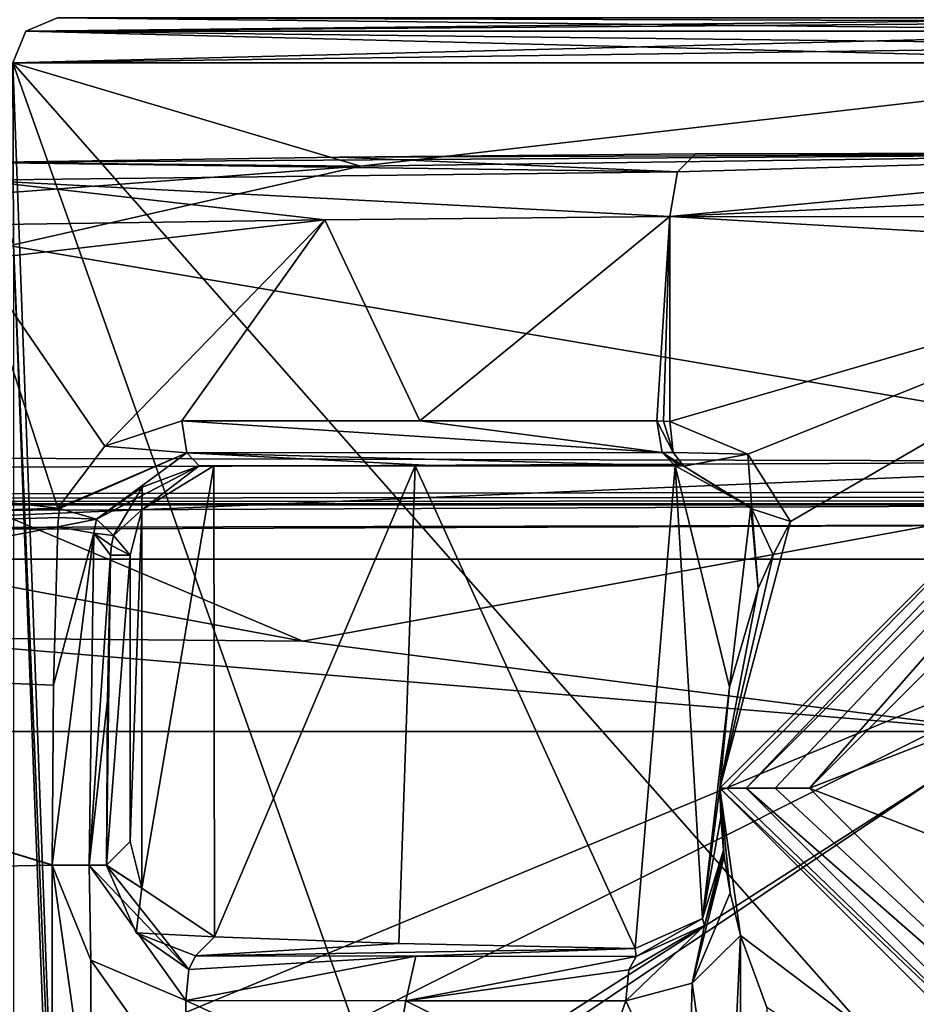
# Model space of a CAD drawing. Extents: x -250 to 250, y -968 to 894.
# Tile 499 of 656: x 211 to 221, y -906 to -895. Entities that reach past the tile are written whole.
import ezdxf

# ---------------------------------------------------------------- set-up
doc = ezdxf.new("R2010")
doc.units = 0
doc.header["$LTSCALE"] = 3.583593
for name, color, linetype in [('4440', 7, 'CONTINUOUS'), ('4450', 7, 'CONTINUOUS'), ('4485', 7, 'CONTINUOUS'), ('4486', 7, 'CONTINUOUS'), ('4511', 7, 'CONTINUOUS'), ('4546', 7, 'CONTINUOUS'), ('4558', 7, 'CONTINUOUS'), ('4570', 7, 'CONTINUOUS'), ('4572', 7, 'CONTINUOUS'), ('4622', 7, 'CONTINUOUS'), ('4671', 7, 'CONTINUOUS'), ('4682', 7, 'CONTINUOUS'), ('4727', 7, 'CONTINUOUS'), ('4735', 7, 'CONTINUOUS'), ('4738', 7, 'CONTINUOUS'), ('4742', 7, 'CONTINUOUS'), ('4743', 7, 'CONTINUOUS'), ('4756', 7, 'CONTINUOUS'), ('4758', 7, 'CONTINUOUS'), ('4784', 7, 'CONTINUOUS'), ('4790', 7, 'CONTINUOUS'), ('4801', 7, 'CONTINUOUS'), ('4804', 7, 'CONTINUOUS'), ('4805', 7, 'CONTINUOUS'), ('4806', 7, 'CONTINUOUS'), ('4807', 7, 'CONTINUOUS'), ('4808', 7, 'CONTINUOUS'), ('4812', 7, 'CONTINUOUS'), ('4817', 7, 'CONTINUOUS'), ('4849', 7, 'CONTINUOUS'), ('4864', 7, 'CONTINUOUS'), ('4872', 7, 'CONTINUOUS'), ('4879', 7, 'CONTINUOUS'), ('4884', 7, 'CONTINUOUS'), ('4894', 7, 'CONTINUOUS'), ('4942', 7, 'CONTINUOUS'), ('4947', 7, 'CONTINUOUS'), ('4988', 7, 'CONTINUOUS'), ('4990', 7, 'CONTINUOUS'), ('5045', 7, 'CONTINUOUS'), ('5096', 7, 'CONTINUOUS')]:
    doc.layers.add(name, color=color, linetype=linetype)

msp = doc.modelspace()

# ---------------------------------------------------------------- linework, layer by layer
at = {"layer": '4440', "color": 7, "linetype": 'CONTINUOUS'}
for points in [[(211.539, -904.56, -13.229), (211.539, -904.556, -13.229), (211.953, -904.561, -13.136), (211.539, -904.56, -13.229)], [(211.539, -904.56, -13.229), (211.953, -904.561, -13.136), (211.953, -904.559, -13.136), (211.539, -904.56, -13.229)], [(212.147, -904.564, -12.759), (211.953, -904.559, -13.136), (212.147, -904.561, -12.759), (212.147, -904.564, -12.759)], [(211.953, -904.561, -13.136), (212.147, -904.561, -12.759), (211.953, -904.559, -13.136), (211.953, -904.561, -13.136)]]:
    msp.add_3dface(points, dxfattribs=at)
at = {"layer": '4450', "color": 7, "linetype": 'CONTINUOUS'}
for points in [[(218.442, -897.316, -14.594), (215.648, -899.6, -13.358), (214.586, -897.353, -12.898), (218.442, -897.316, -14.594)], [(218.296, -899.6, -14.529), (215.648, -899.6, -13.358), (218.442, -897.316, -14.594), (218.296, -899.6, -14.529)], [(218.369, -899.602, -14.562), (218.296, -899.6, -14.529), (218.442, -897.316, -14.594), (218.369, -899.602, -14.562)], [(218.442, -899.607, -14.594), (218.369, -899.602, -14.562), (218.442, -897.316, -14.594), (218.442, -899.607, -14.594)], [(210.698, -897.8, -11.26), (210.698, -897.41, -11.26), (214.586, -897.353, -12.898), (210.698, -897.8, -11.26)], [(212.129, -899.88, -11.854), (210.698, -897.8, -11.26), (214.586, -897.353, -12.898), (212.129, -899.88, -11.854)], [(212.988, -899.6, -12.216), (212.129, -899.88, -11.854), (214.586, -897.353, -12.898), (212.988, -899.6, -12.216)], [(215.648, -899.6, -13.358), (212.988, -899.6, -12.216), (214.586, -897.353, -12.898), (215.648, -899.6, -13.358)], [(202.449, -899.535, -8.018), (210.698, -897.8, -11.26), (211.605, -900.575, -11.635), (202.449, -899.535, -8.018)], [(211.605, -900.575, -11.635), (210.698, -897.8, -11.26), (212.129, -899.88, -11.854), (211.605, -900.575, -11.635)]]:
    msp.add_3dface(points, dxfattribs=at)
at = {"layer": '4485', "color": 7, "linetype": 'CONTINUOUS'}
for points in [[(211.1, -895.6), (225, -895.6, 13.9), (211.246, -895.246), (211.1, -895.6)], [(225, -895.246, -13.754), (211.1, -895.6), (211.246, -895.246), (225, -895.246, -13.754)], [(225, -895.409, -13.862), (211.1, -895.6), (225, -895.246, -13.754), (225, -895.409, -13.862)], [(211.246, -895.246), (225, -895.6, 13.9), (225, -895.409, 13.862), (211.246, -895.246)], [(225, -895.246, 13.754), (211.246, -895.246), (225, -895.409, 13.862), (225, -895.246, 13.754)], [(225, -895.6, -13.9), (211.1, -895.6), (225, -895.409, -13.862), (225, -895.6, -13.9)]]:
    msp.add_3dface(points, dxfattribs=at)
at = {"layer": '4486', "color": 7, "linetype": 'CONTINUOUS'}
for points in [[(211.246, -895.246), (225, -895.1, -13.4), (225, -895.138, -13.591), (211.246, -895.246)], [(211.246, -895.246), (225, -895.246, 13.754), (211.6, -895.1, 0), (211.246, -895.246)], [(225, -895.1, -13.4), (211.246, -895.246), (211.6, -895.1, 0), (225, -895.1, -13.4)], [(225, -895.246, -13.754), (211.246, -895.246), (225, -895.138, -13.591), (225, -895.246, -13.754)], [(225, -895.138, 13.591), (225, -895.1, 13.4), (211.6, -895.1, 0), (225, -895.138, 13.591)], [(225, -895.246, 13.754), (225, -895.138, 13.591), (211.6, -895.1, 0), (225, -895.246, 13.754)]]:
    msp.add_3dface(points, dxfattribs=at)
at = {"layer": '4511', "color": 7, "linetype": 'CONTINUOUS'}
for points in [[(212.129, -899.88, -11.854), (212.988, -899.6, -12.216), (213.045, -899.954, -12.081), (212.129, -899.88, -11.854)], [(211.605, -900.575, -11.635), (212.129, -899.88, -11.854), (213.045, -899.954, -12.081), (211.605, -900.575, -11.635)], [(211.605, -900.575, -11.635), (213.045, -899.954, -12.081), (211.614, -900.576, -11.639), (211.605, -900.575, -11.635)], [(211.614, -900.576, -11.639), (213.045, -899.954, -12.081), (211.623, -900.578, -11.642), (211.614, -900.576, -11.639)], [(211.623, -900.578, -11.642), (213.045, -899.954, -12.081), (212.034, -900.698, -11.597), (211.623, -900.578, -11.642)], [(213.045, -899.954, -12.081), (213.183, -900.1, -11.755), (212.034, -900.698, -11.597), (213.045, -899.954, -12.081)], [(212.034, -900.698, -11.597), (213.183, -900.1, -11.755), (212.547, -900.339, -11.363), (212.034, -900.698, -11.597)], [(212.227, -900.88, -11.167), (212.034, -900.698, -11.597), (212.547, -900.339, -11.363), (212.227, -900.88, -11.167)]]:
    msp.add_3dface(points, dxfattribs=at)
at = {"layer": '4546', "color": 7, "linetype": 'CONTINUOUS'}
for points in [[(226.035, -896.602, -15.261), (218.442, -897.316, -14.594), (218.525, -896.817, -14.403), (226.035, -896.602, -15.261)], [(218.442, -897.316, -14.594), (226.035, -896.602, -15.261), (233.098, -896.635, -12.966), (218.442, -897.316, -14.594)], [(218.442, -897.316, -14.594), (233.098, -896.635, -12.966), (233.541, -897.334, -13.53), (218.442, -897.316, -14.594)], [(218.729, -896.616, -13.945), (226.035, -896.602, -15.261), (218.525, -896.817, -14.403), (218.729, -896.616, -13.945)]]:
    msp.add_3dface(points, dxfattribs=at)
at = {"layer": '4558', "color": 7, "linetype": 'CONTINUOUS'}
for points in [[(212.147, -904.561, -12.759), (212.413, -904.294, -5.15), (212.543, -904.817, -5.458), (212.147, -904.561, -12.759)], [(212.147, -904.564, -12.759), (212.147, -904.561, -12.759), (212.543, -904.817, -5.458), (212.147, -904.564, -12.759)], [(212.147, -904.564, -12.759), (212.543, -904.817, -5.458), (212.479, -905.314, -12.887), (212.147, -904.564, -12.759)], [(212.543, -904.817, -5.458), (213.353, -905.359, -7.023), (212.479, -905.314, -12.887), (212.543, -904.817, -5.458)], [(213.353, -905.359, -7.023), (213.141, -905.573, -13.106), (212.479, -905.314, -12.887), (213.353, -905.359, -7.023)]]:
    msp.add_3dface(points, dxfattribs=at)
at = {"layer": '4570', "color": 7, "linetype": 'CONTINUOUS'}
for points in [[(210.725, -896.715, -10.485), (214.751, -896.655, -12.187), (218.525, -896.817, -14.403), (210.725, -896.715, -10.485)], [(214.751, -896.655, -12.187), (218.729, -896.616, -13.945), (218.525, -896.817, -14.403), (214.751, -896.655, -12.187)], [(210.706, -896.912, -11.036), (210.725, -896.715, -10.485), (218.525, -896.817, -14.403), (210.706, -896.912, -11.036)], [(210.698, -897.41, -11.26), (210.706, -896.912, -11.036), (214.586, -897.353, -12.898), (210.698, -897.41, -11.26)], [(218.442, -897.316, -14.594), (210.706, -896.912, -11.036), (218.525, -896.817, -14.403), (218.442, -897.316, -14.594)], [(210.706, -896.912, -11.036), (218.442, -897.316, -14.594), (214.586, -897.353, -12.898), (210.706, -896.912, -11.036)]]:
    msp.add_3dface(points, dxfattribs=at)
at = {"layer": '4572', "color": 7, "linetype": 'CONTINUOUS'}
for points in [[(218.442, -899.607, -14.594), (218.442, -897.316, -14.594), (224.998, -897.7, -16), (218.442, -899.607, -14.594)], [(218.442, -897.316, -14.594), (233.541, -897.334, -13.53), (224.998, -897.7, -16), (218.442, -897.316, -14.594)], [(219.31, -899.97, -14.954), (218.442, -899.607, -14.594), (224.998, -897.7, -16), (219.31, -899.97, -14.954)], [(219.79, -900.724, -15.128), (219.31, -899.97, -14.954), (224.998, -897.7, -16), (219.79, -900.724, -15.128)]]:
    msp.add_3dface(points, dxfattribs=at)
at = {"layer": '4622', "color": 7, "linetype": 'CONTINUOUS'}
for points in [[(206.659, -956.608, -13.008), (209.427, -904.599, -12.771), (211.54, -911.095, -13.294), (206.659, -956.608, -13.008)], [(209.427, -904.599, -12.771), (211.539, -904.56, -13.229), (211.54, -908.632, -13.27), (209.427, -904.599, -12.771)], [(211.54, -909.874, -13.282), (209.427, -904.599, -12.771), (211.54, -908.632, -13.27), (211.54, -909.874, -13.282)], [(211.54, -911.095, -13.294), (209.427, -904.599, -12.771), (211.54, -909.874, -13.282), (211.54, -911.095, -13.294)], [(211.54, -908.632, -13.27), (211.539, -904.56, -13.229), (211.97, -907.574, -13.353), (211.54, -908.632, -13.27)], [(211.539, -904.56, -13.229), (211.974, -905.621, -13.336), (211.97, -907.574, -13.353), (211.539, -904.56, -13.229)], [(218.691, -905.879, -14.905), (219.23, -905.346, -15.037), (219.077, -908.608, -15.005), (218.691, -905.879, -14.905)], [(219.23, -905.346, -15.037), (219.231, -955.197, -15.158), (219.077, -908.608, -15.005), (219.23, -905.346, -15.037)], [(219.523, -906.15, -15.111), (219.231, -955.197, -15.158), (219.23, -905.346, -15.037), (219.523, -906.15, -15.111)], [(211.974, -905.621, -13.336), (213.035, -907.122, -13.585), (211.97, -907.574, -13.353), (211.974, -905.621, -13.336)], [(211.974, -905.621, -13.336), (213.035, -906.069, -13.576), (213.035, -907.122, -13.585), (211.974, -905.621, -13.336)], [(217.948, -906.076, -14.724), (218.691, -905.879, -14.905), (218.646, -907.564, -14.898), (217.948, -906.076, -14.724)], [(218.646, -907.564, -14.898), (218.691, -905.879, -14.905), (219.077, -908.608, -15.005), (218.646, -907.564, -14.898)], [(213.035, -907.122, -13.585), (213.035, -906.069, -13.576), (215.308, -907.122, -14.103), (213.035, -907.122, -13.585)], [(213.035, -906.069, -13.576), (215.493, -906.073, -14.14), (215.308, -907.122, -14.103), (213.035, -906.069, -13.576)], [(215.308, -907.122, -14.103), (215.493, -906.073, -14.14), (217.577, -907.122, -14.638), (215.308, -907.122, -14.103)], [(215.493, -906.073, -14.14), (217.948, -906.076, -14.724), (217.577, -907.122, -14.638), (215.493, -906.073, -14.14)], [(217.577, -907.122, -14.638), (217.948, -906.076, -14.724), (218.646, -907.564, -14.898), (217.577, -907.122, -14.638)]]:
    msp.add_3dface(points, dxfattribs=at)
at = {"layer": '4671', "color": 7, "linetype": 'CONTINUOUS'}
for points in [[(213.141, -905.573, -13.106), (213.353, -905.359, -7.023), (215.414, -905.436, -9.648), (213.141, -905.573, -13.106)], [(213.141, -905.573, -13.106), (215.414, -905.436, -9.648), (218.052, -905.489, -11.691), (213.141, -905.573, -13.106)], [(215.604, -905.575, -13.671), (213.141, -905.573, -13.106), (218.052, -905.489, -11.691), (215.604, -905.575, -13.671)], [(218.063, -905.578, -14.256), (215.604, -905.575, -13.671), (218.052, -905.489, -11.691), (218.063, -905.578, -14.256)]]:
    msp.add_3dface(points, dxfattribs=at)
at = {"layer": '4682', "color": 7, "linetype": 'CONTINUOUS'}
for points in [[(218.501, -900.1, -11.947), (218.501, -900.1, -14.073), (218.55, -900.101, -14.106), (218.501, -900.1, -11.947)], [(218.598, -900.105, -14.138), (218.501, -900.1, -11.947), (218.55, -900.101, -14.106), (218.598, -900.105, -14.138)], [(218.501, -900.1, -11.947), (218.598, -900.105, -14.138), (219.346, -900.566, -12.369), (218.501, -900.1, -11.947)], [(218.598, -900.105, -14.138), (219.356, -900.581, -14.596), (219.346, -900.566, -12.369), (218.598, -900.105, -14.138)], [(219.429, -901.471, -14.635), (219.429, -901.471, -12.407), (219.346, -900.566, -12.369), (219.429, -901.471, -14.635)], [(219.356, -900.581, -14.596), (219.429, -901.471, -14.635), (219.346, -900.566, -12.369), (219.356, -900.581, -14.596)]]:
    msp.add_3dface(points, dxfattribs=at)
at = {"layer": '4727', "color": 7, "linetype": 'CONTINUOUS'}
for points in [[(212.541, -900.591, -5.453), (213.348, -900.1, -7.014), (212.543, -904.817, -5.458), (212.541, -900.591, -5.453)], [(213.348, -900.1, -7.014), (213.353, -905.359, -7.023), (212.543, -904.817, -5.458), (213.348, -900.1, -7.014)], [(213.353, -905.359, -7.023), (213.348, -900.1, -7.014), (215.595, -900.1, -9.824), (213.353, -905.359, -7.023)], [(213.353, -905.359, -7.023), (215.595, -900.1, -9.824), (215.414, -905.436, -9.648), (213.353, -905.359, -7.023)], [(215.414, -905.436, -9.648), (215.595, -900.1, -9.824), (218.052, -905.489, -11.691), (215.414, -905.436, -9.648)], [(215.595, -900.1, -9.824), (218.501, -900.1, -11.947), (218.052, -905.489, -11.691), (215.595, -900.1, -9.824)], [(218.052, -905.489, -11.691), (218.501, -900.1, -11.947), (218.804, -905.156, -12.107), (218.052, -905.489, -11.691)], [(218.501, -900.1, -11.947), (219.107, -902.572, -12.257), (218.804, -905.156, -12.107), (218.501, -900.1, -11.947)], [(219.107, -902.572, -12.257), (218.501, -900.1, -11.947), (219.346, -900.566, -12.369), (219.107, -902.572, -12.257)], [(212.413, -904.294, -5.15), (212.541, -900.591, -5.453), (212.543, -904.817, -5.458), (212.413, -904.294, -5.15)], [(212.413, -901.1, -5.15), (212.541, -900.591, -5.453), (212.413, -904.294, -5.15), (212.413, -901.1, -5.15)], [(219.429, -901.471, -12.407), (219.107, -902.572, -12.257), (219.346, -900.566, -12.369), (219.429, -901.471, -12.407)], [(219.107, -902.572, -12.257), (219, -903.7, -12.205), (218.804, -905.156, -12.107), (219.107, -902.572, -12.257)], [(219, -903.7, -12.205), (219.009, -904.026, -12.209), (218.804, -905.156, -12.107), (219, -903.7, -12.205)], [(219.009, -904.026, -12.209), (219.04, -904.391, -12.224), (218.804, -905.156, -12.107), (219.009, -904.026, -12.209)]]:
    msp.add_3dface(points, dxfattribs=at)
at = {"layer": '4735', "color": 7, "linetype": 'CONTINUOUS'}
for points in [[(211.108, -897.633, 0.485), (211.1, -895.6), (214.983, -896.753, -9.636), (211.108, -897.633, 0.485)], [(225, -911.357, 13.9), (211.1, -895.6), (216.704, -911.405, 11.153), (225, -911.357, 13.9)], [(216.704, -911.405, 11.153), (211.1, -895.6), (211.688, -911.53, 4), (216.704, -911.405, 11.153)], [(225, -895.6, 13.9), (211.1, -895.6), (225, -911.357, 13.9), (225, -895.6, 13.9)], [(211.1, -895.6), (211.108, -897.633, 0.485), (211.688, -911.53, 4), (211.1, -895.6)], [(211.1, -895.6), (225, -895.6, -13.9), (214.983, -896.753, -9.636), (211.1, -895.6)], [(214.983, -896.753, -9.636), (225, -895.6, -13.9), (225, -896.617, -13.9), (214.983, -896.753, -9.636)], [(211.688, -911.53, 4), (211.108, -897.633, 0.485), (211.688, -912.87, 4), (211.688, -911.53, 4)], [(211.108, -897.633, 0.485), (211.108, -914.347, 0.485), (211.688, -912.87, 4), (211.108, -897.633, 0.485)]]:
    msp.add_3dface(points, dxfattribs=at)
at = {"layer": '4738', "color": 7, "linetype": 'CONTINUOUS'}
for points in [[(210.725, -896.715, -10.485), (225, -896.617, -13.9), (214.751, -896.655, -12.187), (210.725, -896.715, -10.485)], [(210.725, -896.715, -10.485), (214.983, -896.753, -9.636), (225, -896.617, -13.9), (210.725, -896.715, -10.485)], [(214.751, -896.655, -12.187), (225, -896.617, -13.9), (218.729, -896.616, -13.945), (214.751, -896.655, -12.187)], [(218.729, -896.616, -13.945), (225, -896.617, -13.9), (226.035, -896.602, -15.261), (218.729, -896.616, -13.945)], [(210.725, -896.715, -10.485), (210.917, -897.06, -4.99), (214.983, -896.753, -9.636), (210.725, -896.715, -10.485)], [(210.917, -897.06, -4.99), (211.108, -897.633, 0.485), (214.983, -896.753, -9.636), (210.917, -897.06, -4.99)]]:
    msp.add_3dface(points, dxfattribs=at)
at = {"layer": '4742', "color": 7, "linetype": 'CONTINUOUS'}
for points in [[(219.79, -900.724, -15.128), (224.998, -897.7, -16), (219, -903.7, -17), (219.79, -900.724, -15.128)], [(219, -903.7, -17), (224.998, -897.7, -16), (225, -897.7, -17), (219, -903.7, -17)], [(219.595, -901.094, -14.964), (219.79, -900.724, -15.128), (219, -903.7, -17), (219.595, -901.094, -14.964)], [(219.429, -901.471, -14.635), (219.595, -901.094, -14.964), (219, -903.7, -17), (219.429, -901.471, -14.635)], [(219.429, -901.471, -12.407), (219.429, -901.471, -14.635), (219, -903.7, -17), (219.429, -901.471, -12.407)], [(219.107, -902.572, -12.257), (219.429, -901.471, -12.407), (219, -903.7, -17), (219.107, -902.572, -12.257)], [(219, -903.7, -12.205), (219.107, -902.572, -12.257), (219, -903.7, -17), (219, -903.7, -12.205)]]:
    msp.add_3dface(points, dxfattribs=at)
at = {"layer": '4743', "color": 7, "linetype": 'CONTINUOUS'}
for points in [[(219.049, -904.462, -14.599), (219, -903.7, -17), (219.115, -904.87, -14.884), (219.049, -904.462, -14.599)], [(219, -903.7, -12.205), (219.049, -904.462, -14.599), (219.009, -904.026, -12.209), (219, -903.7, -12.205)], [(219, -903.7, -12.205), (219, -903.7, -17), (219.049, -904.462, -14.599), (219, -903.7, -12.205)], [(219.23, -905.346, -15.037), (219, -903.7, -17), (225, -909.7, -17), (219.23, -905.346, -15.037)], [(219, -903.7, -17), (219.23, -905.346, -15.037), (219.115, -904.87, -14.884), (219, -903.7, -17)], [(219.04, -904.391, -12.224), (219.009, -904.026, -12.209), (219.044, -904.427, -13.402), (219.04, -904.391, -12.224)], [(219.009, -904.026, -12.209), (219.049, -904.462, -14.599), (219.044, -904.427, -13.402), (219.009, -904.026, -12.209)], [(219.523, -906.15, -15.111), (219.23, -905.346, -15.037), (225, -909.7, -17), (219.523, -906.15, -15.111)]]:
    msp.add_3dface(points, dxfattribs=at)
at = {"layer": '4756', "color": 7, "linetype": 'CONTINUOUS'}
for points in [[(213.183, -900.1, -11.755), (218.501, -900.1, -11.947), (215.595, -900.1, -9.824), (213.183, -900.1, -11.755)], [(218.501, -900.1, -11.947), (213.183, -900.1, -11.755), (215.848, -900.1, -12.9), (218.501, -900.1, -11.947)], [(213.348, -900.1, -7.014), (213.183, -900.1, -11.755), (215.595, -900.1, -9.824), (213.348, -900.1, -7.014)], [(218.501, -900.1, -14.073), (218.501, -900.1, -11.947), (215.848, -900.1, -12.9), (218.501, -900.1, -14.073)]]:
    msp.add_3dface(points, dxfattribs=at)
at = {"layer": '4758', "color": 7, "linetype": 'CONTINUOUS'}
for points in [[(218.442, -899.607, -14.594), (219.31, -899.97, -14.954), (218.477, -899.952, -14.457), (218.442, -899.607, -14.594)], [(218.477, -899.952, -14.457), (219.31, -899.97, -14.954), (218.598, -900.105, -14.138), (218.477, -899.952, -14.457)], [(218.598, -900.105, -14.138), (219.31, -899.97, -14.954), (219.356, -900.581, -14.596), (218.598, -900.105, -14.138)], [(219.31, -899.97, -14.954), (219.79, -900.724, -15.128), (219.356, -900.581, -14.596), (219.31, -899.97, -14.954)], [(219.429, -901.471, -14.635), (219.356, -900.581, -14.596), (219.595, -901.094, -14.964), (219.429, -901.471, -14.635)], [(219.356, -900.581, -14.596), (219.79, -900.724, -15.128), (219.595, -901.094, -14.964), (219.356, -900.581, -14.596)]]:
    msp.add_3dface(points, dxfattribs=at)
at = {"layer": '4784', "color": 7, "linetype": 'CONTINUOUS'}
for points in [[(211.539, -904.556, -13.229), (211.554, -902.55, -12.856), (212.007, -900.854, -11.746), (211.539, -904.556, -13.229)], [(211.953, -904.561, -13.136), (211.539, -904.556, -13.229), (212.007, -900.854, -11.746), (211.953, -904.561, -13.136)], [(211.554, -902.55, -12.856), (211.603, -900.78, -11.819), (212.007, -900.854, -11.746), (211.554, -902.55, -12.856)], [(212.192, -901.1, -11.463), (211.953, -904.561, -13.136), (212.007, -900.854, -11.746), (212.192, -901.1, -11.463)], [(211.953, -904.561, -13.136), (212.192, -901.1, -11.463), (212.159, -902.717, -12.414), (211.953, -904.561, -13.136)], [(212.147, -904.561, -12.759), (211.953, -904.561, -13.136), (212.159, -902.717, -12.414), (212.147, -904.561, -12.759)]]:
    msp.add_3dface(points, dxfattribs=at)
at = {"layer": '4790', "color": 7, "linetype": 'CONTINUOUS'}
for points in [[(202.449, -899.535, -8.018), (211.605, -900.575, -11.635), (136.973, -902.988, -4.669), (202.449, -899.535, -8.018)], [(211.605, -900.575, -11.635), (211.614, -900.576, -11.639), (136.973, -902.988, -4.669), (211.605, -900.575, -11.635)], [(211.614, -900.576, -11.639), (211.623, -900.578, -11.642), (136.973, -902.988, -4.669), (211.614, -900.576, -11.639)], [(211.623, -900.578, -11.642), (211.61, -900.678, -11.731), (136.973, -902.988, -4.669), (211.623, -900.578, -11.642)], [(211.61, -900.678, -11.731), (211.603, -900.78, -11.819), (136.973, -902.988, -4.669), (211.61, -900.678, -11.731)], [(136.973, -902.988, -4.669), (211.603, -900.78, -11.819), (203.878, -902.234, -11.042), (136.973, -902.988, -4.669)], [(211.603, -900.78, -11.819), (211.554, -902.55, -12.856), (203.878, -902.234, -11.042), (211.603, -900.78, -11.819)], [(211.539, -904.56, -13.229), (209.427, -904.599, -12.771), (203.878, -902.234, -11.042), (211.539, -904.56, -13.229)], [(211.554, -902.55, -12.856), (211.539, -904.556, -13.229), (203.878, -902.234, -11.042), (211.554, -902.55, -12.856)], [(211.539, -904.556, -13.229), (211.539, -904.56, -13.229), (203.878, -902.234, -11.042), (211.539, -904.556, -13.229)]]:
    msp.add_3dface(points, dxfattribs=at)
at = {"layer": '4801', "color": 7, "linetype": 'CONTINUOUS'}
for points in [[(220, -903.7, -18), (225, -898.7, -18), (223.55, -902.323, -18), (220, -903.7, -18)], [(223.55, -905.077, -18), (220, -903.7, -18), (223.55, -902.323, -18), (223.55, -905.077, -18)], [(225, -908.7, -18), (220, -903.7, -18), (223.55, -905.077, -18), (225, -908.7, -18)]]:
    msp.add_3dface(points, dxfattribs=at)
at = {"layer": '4804', "color": 7, "linetype": 'CONTINUOUS'}
for points in [[(219.293, -903.7, -17.707), (225, -897.993, -17.707), (219.617, -903.7, -17.924), (219.293, -903.7, -17.707)], [(225, -897.993, -17.707), (220, -903.7, -18), (219.617, -903.7, -17.924), (225, -897.993, -17.707)], [(220, -903.7, -18), (225, -897.993, -17.707), (225, -898.7, -18), (220, -903.7, -18)]]:
    msp.add_3dface(points, dxfattribs=at)
at = {"layer": '4805', "color": 7, "linetype": 'CONTINUOUS'}
for points in [[(219, -903.7, -17), (225, -897.7, -17), (219.076, -903.7, -17.383), (219, -903.7, -17)], [(225, -897.7, -17), (219.293, -903.7, -17.707), (219.076, -903.7, -17.383), (225, -897.7, -17)], [(219.293, -903.7, -17.707), (225, -897.7, -17), (225, -897.993, -17.707), (219.293, -903.7, -17.707)]]:
    msp.add_3dface(points, dxfattribs=at)
at = {"layer": '4806', "color": 7, "linetype": 'CONTINUOUS'}
for points in [[(225, -909.407, -17.707), (219.293, -903.7, -17.707), (225, -908.7, -18), (225, -909.407, -17.707)], [(219.293, -903.7, -17.707), (219.617, -903.7, -17.924), (225, -908.7, -18), (219.293, -903.7, -17.707)], [(219.617, -903.7, -17.924), (220, -903.7, -18), (225, -908.7, -18), (219.617, -903.7, -17.924)]]:
    msp.add_3dface(points, dxfattribs=at)
at = {"layer": '4807', "color": 7, "linetype": 'CONTINUOUS'}
for points in [[(225, -909.7, -17), (219, -903.7, -17), (225, -909.407, -17.707), (225, -909.7, -17)], [(225, -909.407, -17.707), (219, -903.7, -17), (219.076, -903.7, -17.383), (225, -909.407, -17.707)], [(219.293, -903.7, -17.707), (225, -909.407, -17.707), (219.076, -903.7, -17.383), (219.293, -903.7, -17.707)]]:
    msp.add_3dface(points, dxfattribs=at)
at = {"layer": '4808', "color": 7, "linetype": 'CONTINUOUS'}
for points in [[(218.691, -905.879, -14.905), (219.049, -904.462, -14.599), (219.115, -904.87, -14.884), (218.691, -905.879, -14.905)], [(219.049, -904.462, -14.599), (218.691, -905.879, -14.905), (218.827, -905.232, -14.506), (219.049, -904.462, -14.599)], [(219.23, -905.346, -15.037), (218.691, -905.879, -14.905), (219.115, -904.87, -14.884), (219.23, -905.346, -15.037)], [(217.948, -906.076, -14.724), (217.982, -905.73, -14.588), (218.827, -905.232, -14.506), (217.948, -906.076, -14.724)], [(218.691, -905.879, -14.905), (217.948, -906.076, -14.724), (218.827, -905.232, -14.506), (218.691, -905.879, -14.905)], [(217.982, -905.73, -14.588), (218.063, -905.578, -14.256), (218.827, -905.232, -14.506), (217.982, -905.73, -14.588)]]:
    msp.add_3dface(points, dxfattribs=at)
at = {"layer": '4812', "color": 7, "linetype": 'CONTINUOUS'}
for points in [[(218.296, -899.6, -14.529), (218.369, -899.602, -14.562), (218.477, -899.952, -14.457), (218.296, -899.6, -14.529)], [(218.296, -899.6, -14.529), (218.477, -899.952, -14.457), (218.356, -899.953, -14.395), (218.296, -899.6, -14.529)], [(218.369, -899.602, -14.562), (218.442, -899.607, -14.594), (218.477, -899.952, -14.457), (218.369, -899.602, -14.562)], [(218.477, -899.952, -14.457), (218.598, -900.105, -14.138), (218.356, -899.953, -14.395), (218.477, -899.952, -14.457)], [(218.598, -900.105, -14.138), (218.55, -900.101, -14.106), (218.356, -899.953, -14.395), (218.598, -900.105, -14.138)], [(218.55, -900.101, -14.106), (218.501, -900.1, -14.073), (218.356, -899.953, -14.395), (218.55, -900.101, -14.106)]]:
    msp.add_3dface(points, dxfattribs=at)
at = {"layer": '4817', "color": 7, "linetype": 'CONTINUOUS'}
for points in [[(212.988, -899.6, -12.216), (218.356, -899.953, -14.395), (213.045, -899.954, -12.081), (212.988, -899.6, -12.216)], [(212.988, -899.6, -12.216), (215.648, -899.6, -13.358), (218.356, -899.953, -14.395), (212.988, -899.6, -12.216)], [(215.648, -899.6, -13.358), (218.296, -899.6, -14.529), (218.356, -899.953, -14.395), (215.648, -899.6, -13.358)], [(218.356, -899.953, -14.395), (218.501, -900.1, -14.073), (213.045, -899.954, -12.081), (218.356, -899.953, -14.395)], [(213.045, -899.954, -12.081), (218.501, -900.1, -14.073), (215.848, -900.1, -12.9), (213.045, -899.954, -12.081)], [(213.183, -900.1, -11.755), (213.045, -899.954, -12.081), (215.848, -900.1, -12.9), (213.183, -900.1, -11.755)]]:
    msp.add_3dface(points, dxfattribs=at)
at = {"layer": '4849', "color": 7, "linetype": 'CONTINUOUS'}
for points in [[(211.974, -905.621, -13.336), (211.539, -904.56, -13.229), (211.953, -904.559, -13.136), (211.974, -905.621, -13.336)], [(213.035, -906.069, -13.576), (211.974, -905.621, -13.336), (211.953, -904.559, -13.136), (213.035, -906.069, -13.576)], [(213.035, -906.069, -13.576), (211.953, -904.559, -13.136), (213.066, -905.725, -13.439), (213.035, -906.069, -13.576)], [(211.953, -904.559, -13.136), (212.147, -904.564, -12.759), (213.066, -905.725, -13.439), (211.953, -904.559, -13.136)], [(212.147, -904.564, -12.759), (212.479, -905.314, -12.887), (213.066, -905.725, -13.439), (212.147, -904.564, -12.759)], [(212.479, -905.314, -12.887), (213.141, -905.573, -13.106), (213.066, -905.725, -13.439), (212.479, -905.314, -12.887)]]:
    msp.add_3dface(points, dxfattribs=at)
at = {"layer": '4864', "color": 7, "linetype": 'CONTINUOUS'}
for points in [[(213.035, -906.069, -13.576), (213.066, -905.725, -13.439), (215.604, -905.575, -13.671), (213.035, -906.069, -13.576)], [(215.493, -906.073, -14.14), (213.035, -906.069, -13.576), (215.604, -905.575, -13.671), (215.493, -906.073, -14.14)], [(213.066, -905.725, -13.439), (213.141, -905.573, -13.106), (215.604, -905.575, -13.671), (213.066, -905.725, -13.439)], [(218.063, -905.578, -14.256), (215.493, -906.073, -14.14), (215.604, -905.575, -13.671), (218.063, -905.578, -14.256)], [(217.982, -905.73, -14.588), (215.493, -906.073, -14.14), (218.063, -905.578, -14.256), (217.982, -905.73, -14.588)], [(217.948, -906.076, -14.724), (215.493, -906.073, -14.14), (217.982, -905.73, -14.588), (217.948, -906.076, -14.724)]]:
    msp.add_3dface(points, dxfattribs=at)
at = {"layer": '4872', "color": 7, "linetype": 'CONTINUOUS'}
for points in [[(212.541, -900.591, -5.453), (213.183, -900.1, -11.755), (213.348, -900.1, -7.014), (212.541, -900.591, -5.453)], [(212.547, -900.339, -11.363), (213.183, -900.1, -11.755), (212.541, -900.591, -5.453), (212.547, -900.339, -11.363)], [(212.227, -900.88, -11.167), (212.547, -900.339, -11.363), (212.541, -900.591, -5.453), (212.227, -900.88, -11.167)], [(212.413, -901.1, -5.15), (212.227, -900.88, -11.167), (212.541, -900.591, -5.453), (212.413, -901.1, -5.15)], [(212.203, -900.99, -11.319), (212.227, -900.88, -11.167), (212.413, -901.1, -5.15), (212.203, -900.99, -11.319)], [(212.192, -901.1, -11.463), (212.203, -900.99, -11.319), (212.413, -901.1, -5.15), (212.192, -901.1, -11.463)]]:
    msp.add_3dface(points, dxfattribs=at)
at = {"layer": '4879', "color": 7, "linetype": 'CONTINUOUS'}
for points in [[(212.147, -904.561, -12.759), (212.192, -901.1, -11.463), (212.413, -901.1, -5.15), (212.147, -904.561, -12.759)], [(212.192, -901.1, -11.463), (212.147, -904.561, -12.759), (212.159, -902.717, -12.414), (212.192, -901.1, -11.463)], [(212.147, -904.561, -12.759), (212.413, -901.1, -5.15), (212.413, -904.294, -5.15), (212.147, -904.561, -12.759)]]:
    msp.add_3dface(points, dxfattribs=at)
at = {"layer": '4884', "color": 7, "linetype": 'CONTINUOUS'}
for points in [[(211.623, -900.578, -11.642), (212.034, -900.698, -11.597), (211.61, -900.678, -11.731), (211.623, -900.578, -11.642)], [(212.034, -900.698, -11.597), (211.603, -900.78, -11.819), (211.61, -900.678, -11.731), (212.034, -900.698, -11.597)], [(211.603, -900.78, -11.819), (212.034, -900.698, -11.597), (212.007, -900.854, -11.746), (211.603, -900.78, -11.819)], [(212.034, -900.698, -11.597), (212.227, -900.88, -11.167), (212.007, -900.854, -11.746), (212.034, -900.698, -11.597)], [(212.007, -900.854, -11.746), (212.227, -900.88, -11.167), (212.203, -900.99, -11.319), (212.007, -900.854, -11.746)], [(212.192, -901.1, -11.463), (212.007, -900.854, -11.746), (212.203, -900.99, -11.319), (212.192, -901.1, -11.463)]]:
    msp.add_3dface(points, dxfattribs=at)
at = {"layer": '4894', "color": 7, "linetype": 'CONTINUOUS'}
for points in [[(219.04, -904.391, -12.224), (218.827, -905.232, -14.506), (218.804, -905.156, -12.107), (219.04, -904.391, -12.224)], [(219.04, -904.391, -12.224), (219.044, -904.427, -13.402), (218.827, -905.232, -14.506), (219.04, -904.391, -12.224)], [(219.049, -904.462, -14.599), (218.827, -905.232, -14.506), (219.044, -904.427, -13.402), (219.049, -904.462, -14.599)], [(218.063, -905.578, -14.256), (218.052, -905.489, -11.691), (218.804, -905.156, -12.107), (218.063, -905.578, -14.256)], [(218.827, -905.232, -14.506), (218.063, -905.578, -14.256), (218.804, -905.156, -12.107), (218.827, -905.232, -14.506)]]:
    msp.add_3dface(points, dxfattribs=at)
at = {"layer": '4942', "color": 7, "linetype": 'CONTINUOUS'}
for points in [[(225.238, -900.051, 13.998), (211.009, -897.633, 0.489), (117.5, -899.787, 12.843), (225.238, -900.051, 13.998)], [(117.5, -900.531, 15.987), (225.238, -900.051, 13.998), (117.5, -899.787, 12.843), (117.5, -900.531, 15.987)], [(225.238, -900.051, 13.998), (117.5, -900.531, 15.987), (229.026, -900.386, 15.4), (225.238, -900.051, 13.998)], [(229.026, -900.386, 15.4), (117.5, -900.531, 15.987), (228.091, -900.446, 15.646), (229.026, -900.386, 15.4)], [(228.091, -900.446, 15.646), (117.5, -900.531, 15.987), (227.149, -900.491, 15.828), (228.091, -900.446, 15.646)], [(227.149, -900.491, 15.828), (117.5, -900.531, 15.987), (226.197, -900.521, 15.947), (227.149, -900.491, 15.828)], [(117.5, -900.531, 15.987), (118.351, -900.533, 15.997), (226.197, -900.521, 15.947), (117.5, -900.531, 15.987)], [(118.351, -900.533, 15.997), (119.183, -900.535, 16.003), (226.197, -900.521, 15.947), (118.351, -900.533, 15.997)], [(119.183, -900.535, 16.003), (225.233, -900.535, 16.003), (226.197, -900.521, 15.947), (119.183, -900.535, 16.003)]]:
    msp.add_3dface(points, dxfattribs=at)
at = {"layer": '4947', "color": 7, "linetype": 'CONTINUOUS'}
for points in [[(209.685, -911.445, 14.596), (209.67, -903.066, 13.716), (222.193, -903.066, 13.716), (209.685, -911.445, 14.596)], [(224.094, -905.492, 13.971), (209.685, -911.445, 14.596), (222.193, -903.066, 13.716), (224.094, -905.492, 13.971)], [(225.251, -905.75, 13.998), (209.685, -911.445, 14.596), (224.094, -905.492, 13.971), (225.251, -905.75, 13.998)], [(225.273, -908.598, 14.297), (209.685, -911.445, 14.596), (225.251, -905.75, 13.998), (225.273, -908.598, 14.297)]]:
    msp.add_3dface(points, dxfattribs=at)
at = {"layer": '4988', "color": 7, "linetype": 'CONTINUOUS'}
for points in [[(225.233, -900.535, 16.003), (119.183, -900.535, 16.003), (119.183, -900.992, 16.498), (225.233, -900.535, 16.003)], [(225.233, -900.535, 16.003), (119.183, -900.992, 16.498), (225.233, -900.755, 16.362), (225.233, -900.535, 16.003)], [(225.233, -900.755, 16.362), (119.183, -901.141, 16.53), (225.233, -901.141, 16.53), (225.233, -900.755, 16.362)], [(119.183, -900.992, 16.498), (119.183, -901.141, 16.53), (225.233, -900.755, 16.362), (119.183, -900.992, 16.498)]]:
    msp.add_3dface(points, dxfattribs=at)
at = {"layer": '4990', "color": 7, "linetype": 'CONTINUOUS'}
for points in [[(225.233, -901.141, 16.53), (119.183, -901.141, 16.53), (195.277, -913.566, 17.836), (225.233, -901.141, 16.53)], [(198.326, -914.603, 17.945), (225.233, -901.141, 16.53), (195.277, -913.566, 17.836), (198.326, -914.603, 17.945)], [(200.095, -917.229, 18.221), (225.233, -901.141, 16.53), (198.326, -914.603, 17.945), (200.095, -917.229, 18.221)], [(203.216, -930.066, 19.57), (225.233, -901.141, 16.53), (200.095, -917.229, 18.221), (203.216, -930.066, 19.57)], [(205.56, -943.362, 20.967), (225.233, -901.141, 16.53), (203.216, -930.066, 19.57), (205.56, -943.362, 20.967)], [(225.657, -961.03, 22.824), (225.233, -901.141, 16.53), (205.56, -943.362, 20.967), (225.657, -961.03, 22.824)]]:
    msp.add_3dface(points, dxfattribs=at)
at = {"layer": '5045', "color": 7, "linetype": 'CONTINUOUS'}
for points in [[(209.5, -901.158, 4), (211.009, -900.657, 0.489), (214.34, -902.058, 9.075), (209.5, -901.158, 4)], [(209.585, -902.019, 8.876), (209.5, -901.158, 4), (214.34, -902.058, 9.075), (209.585, -902.019, 8.876)], [(209.67, -903.066, 13.716), (209.585, -902.019, 8.876), (222.193, -903.066, 13.716), (209.67, -903.066, 13.716)], [(222.193, -903.066, 13.716), (209.585, -902.019, 8.876), (214.34, -902.058, 9.075), (222.193, -903.066, 13.716)]]:
    msp.add_3dface(points, dxfattribs=at)
at = {"layer": '5096', "color": 7, "linetype": 'CONTINUOUS'}
for points in [[(225.238, -900.051, 13.998), (211.009, -900.657, 0.489), (211.009, -897.633, 0.489), (225.238, -900.051, 13.998)], [(214.34, -902.058, 9.075), (211.009, -900.657, 0.489), (225.238, -900.051, 13.998), (214.34, -902.058, 9.075)], [(222.193, -903.066, 13.716), (214.34, -902.058, 9.075), (225.238, -900.051, 13.998), (222.193, -903.066, 13.716)]]:
    msp.add_3dface(points, dxfattribs=at)

doc.saveas('drawing.dxf')
